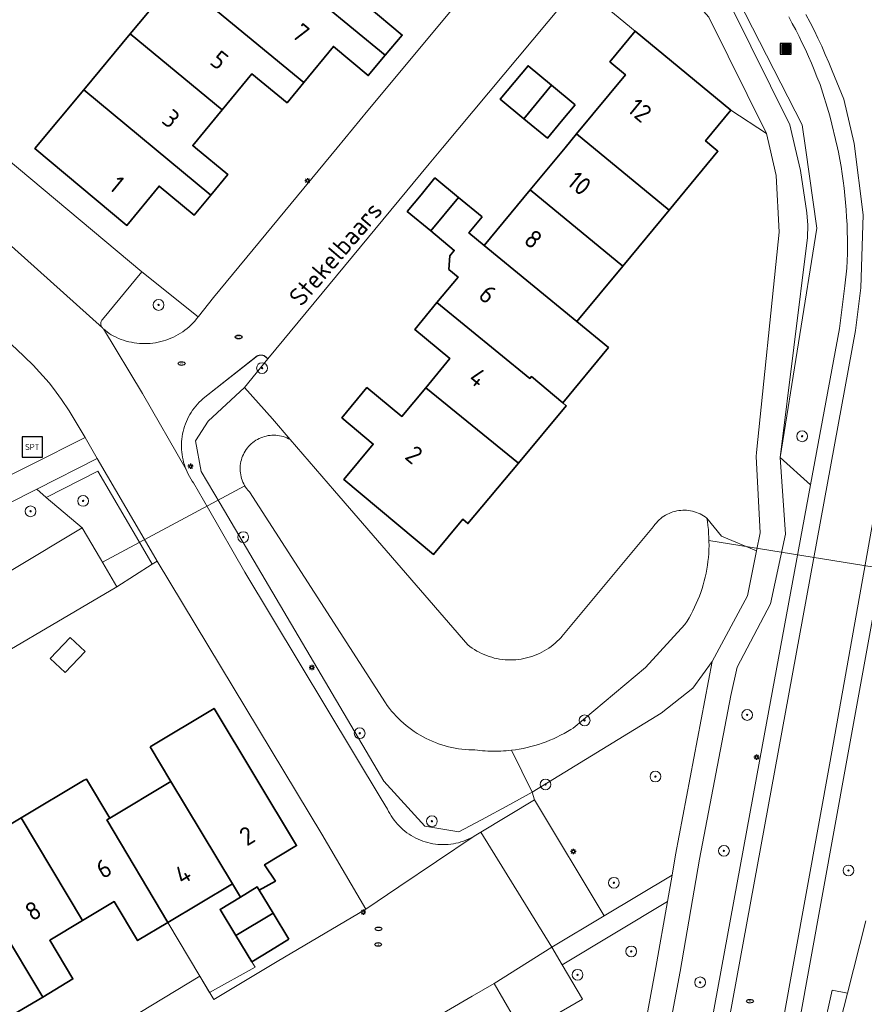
# Model space of a CAD drawing. Header units: metres. Extents: x 152610 to 160096, y 456114 to 462495.
# Tile 622 of 938: x 158870 to 158932, y 460187 to 460259. Entities that reach past the tile are written whole.
import ezdxf
from ezdxf.enums import TextEntityAlignment as Align

# ---------------------------------------------------------------- set-up
doc = ezdxf.new("R2010")
doc.units = ezdxf.units.M
doc.header["$LTSCALE"] = 0.5
doc.layers.get('0').update_dxf_attribs({"linetype": 'CONTINUOUS'})
for name, color, linetype, lineweight in [('B-PV-GK-BESCHOEIING-G', 251, 'GK-BESCHOEIING-SO', 18), ('B-PV-GR-BEPLANTING_CULTUUR_BOSPLANTSOEN-GV', 251, 'CONTINUOUS', 18), ('B-PV-GR-BEPLANTING_CULTUUR_HEESTERS-GV', 251, 'CONTINUOUS', 18), ('B-PV-GR-BOOM-S', 251, 'CONTINUOUS', 25), ('B-PV-GR-HAAG-GV', 251, 'CONTINUOUS', 13), ('B-PV-GW-TALUD_KRUIN-G', 251, 'CONTINUOUS', 18), ('B-PV-IE-MEUBILAIR-S', 251, 'CONTINUOUS', 25), ('B-PV-IE-MEUBILAIR_WEGMEUBILAIR-S', 251, 'CONTINUOUS', 25), ('B-PV-IE-MEUBILAIR_WEGMEUBILAIR_AFVALBAK-S', 251, 'CONTINUOUS', 25), ('B-PV-KW-KUNSTWERK_DUIKER-G', 251, 'CONTINUOUS', 18), ('B-PV-OG-BEBOUWING-GV', 6, 'CONTINUOUS', 35), ('B-PV-OG-BEBOUWING-T18', 1, 'CONTINUOUS', 18), ('B-PV-OG-BEBOUWING_OVERBOUWING-GV', 251, 'CONTINUOUS', 18), ('B-PV-OG-BEBOUWING_SCHUUR-GV', 251, 'CONTINUOUS', 18), ('B-PV-OG-TERREIN_BEGROEID-GV', 251, 'CONTINUOUS', 18), ('B-PV-OG-TOPOGRAFIE-T18', 1, 'CONTINUOUS', 18), ('B-PV-OG-WATER_SLOOT-GV', 251, 'CONTINUOUS', 18), ('B-PV-VH-GESLOTENVERHARDING_ASFALT-GV', 251, 'CONTINUOUS', 18), ('B-PV-VH-ONVERHARD_ZAND-GV', 251, 'CONTINUOUS', 18), ('B-PV-VH-OPENVERHARDING_BETONSTRAATSTEEN-GV', 251, 'CONTINUOUS', 18), ('B-PV-VH-OPENVERHARDING_TEGEL-GV', 251, 'CONTINUOUS', 18)]:
    doc.layers.add(name, color=color, linetype=linetype, lineweight=lineweight)
doc.styles.add('NLCS-ISO', font='NLCS-ISO.ttf')
doc.styles.add('NLCS-ISO-M750-T18', font='NLCS-ISO.ttf', dxfattribs={"height": 1.35})
doc.linetypes.add('GK-BESCHOEIING-SO', pattern='A,18,-3,[1,NLCS.SHX,S=0.6,R=0,X=0,Y=0],-3', length=24)

# ---------------------------------------------------------------- blocks, each defined once
blk = doc.blocks.new('SIE-WEG_AFVALBAK-SO')
h = blk.add_hatch(color=256)
h.dxf.hatch_style = 1
h.paths.add_polyline_path([(-1.5, -1.5), (1.5, -1.5), (1.5, 1.5), (-1.5, 1.5)])
for points in [[(-2, -2), (2, -2), (2, 2), (-2, 2)], [(-1.5, -1.5), (1.5, -1.5), (1.5, 1.5), (-1.5, 1.5)]]:
    blk.add_lwpolyline(points, close=True)
blk = doc.blocks.new('SIE-MEUBILAIR_PAAL_LICHTMAST-SO')
for points in [[(-0.62, 0), (-1, 0)], [(-0.71, 0.71), (-0.44, 0.44)], [(0, 1), (0, 0.62)], [(0.44, 0.44), (0.71, 0.71)], [(1, 0), (0.62, 0)], [(-0.71, -0.71), (-0.44, -0.44)], [(0, -0.62), (0, -1)], [(0.44, -0.44), (0.71, -0.71)]]:
    blk.add_lwpolyline(points)
blk.add_circle((0, 0), 0.5)
blk = doc.blocks.new('SIE-MEUBILAIR_PUT_RIOOLPUT-SO')
blk.add_ellipse((0, 0), major_axis=(1.25, 0), ratio=0.54)
at = {"style": 'NLCS-ISO'}
blk.add_text('ri', height=0.75, dxfattribs=at).set_placement((-0.04, 0.07), align=Align.MIDDLE_CENTER)
blk = doc.blocks.new('SIE-WEG_SPEELTOESTEL-SO')
at = {"flags": 128}
blk.add_lwpolyline([(-3.75, -3.75), (3.75, -3.75), (3.75, 3.75), (-3.75, 3.75)], close=True, dxfattribs=at)
at = {"style": 'NLCS-ISO'}
blk.add_text('SPT', height=2.25, dxfattribs=at).set_placement((0, 0), align=Align.MIDDLE_CENTER)
blk = doc.blocks.new('SGR-BOOM_GBKN-SO')
at = {"linetype": 'ByBlock', "lineweight": 18}
h = blk.add_hatch(color=0, dxfattribs=at)
h.dxf.hatch_style = 1
edge = h.paths.add_edge_path()
edge.add_arc((0, 0), 0.25, 0, 360)
at = {"color": 0, "linetype": 'ByBlock', "lineweight": 18}
for radius in [2, 0.25]:
    blk.add_circle((0, 0), radius, dxfattribs=at)
at = {"color": 0, "linetype": 'ByBlock', "lineweight": 18, "style": 'NLCS-ISO'}
blk.add_attdef('SOORT', (2.5, 0), '', height=1.5, dxfattribs=at)

msp = doc.modelspace()

# ---------------------------------------------------------------- linework, layer by layer
at = {"layer": 'B-PV-GK-BESCHOEIING-G', "flags": 128}
for points in [[(158903.5, 460205.42), (158903.304, 460205.422), (158903.051, 460205.431), (158902.799, 460205.449), (158902.547, 460205.474), (158902.297, 460205.508), (158902.047, 460205.549), (158901.799, 460205.598), (158901.553, 460205.655), (158901.308, 460205.72), (158901.066, 460205.792), (158900.826, 460205.872), (158900.589, 460205.96), (158900.355, 460206.055), (158900.123, 460206.158), (158899.896, 460206.267), (158899.671, 460206.384), (158899.451, 460206.508), (158899.235, 460206.639), (158899.022, 460206.777), (158898.815, 460206.921), (158898.612, 460207.071), (158898.413, 460207.229), (158898.22, 460207.392), (158898.033, 460207.561), (158897.85, 460207.736), (158897.673, 460207.917), (158897.502, 460208.103), (158897.337, 460208.295), (158897.179, 460208.492), (158897.026, 460208.694), (158896.88, 460208.9), (158886.82, 460224.51), (158886.792, 460224.539), (158886.699, 460224.645), (158886.613, 460224.756), (158886.532, 460224.872), (158886.458, 460224.992), (158886.391, 460225.116), (158886.332, 460225.244), (158886.279, 460225.375), (158886.235, 460225.508), (158886.197, 460225.644), (158886.168, 460225.782), (158886.147, 460225.921), (158886.133, 460226.062), (158886.127, 460226.202), (158886.13, 460226.343), (158886.14, 460226.484), (158886.158, 460226.624), (158886.185, 460226.762), (158886.219, 460226.899), (158886.26, 460227.034), (158886.31, 460227.166), (158886.366, 460227.295), (158886.43, 460227.42), (158886.501, 460227.542), (158886.579, 460227.66), (158886.663, 460227.773), (158886.754, 460227.881), (158886.85, 460227.983), (158886.953, 460228.08), (158887.06, 460228.172), (158887.173, 460228.256), (158887.29, 460228.335), (158887.411, 460228.406), (158887.537, 460228.471), (158887.665, 460228.528), (158887.797, 460228.578), (158887.932, 460228.62), (158888.068, 460228.655), (158888.207, 460228.682), (158888.346, 460228.701), (158888.487, 460228.712), (158888.628, 460228.715), (158888.769, 460228.71), (158888.909, 460228.697), (158889.048, 460228.676), (158889.186, 460228.648), (158889.323, 460228.611), (158889.456, 460228.567), (158889.588, 460228.515), (158889.716, 460228.456), (158889.84, 460228.39), (158893.115, 460224.592), (158902.98, 460213.19), (158903.139, 460213.067), (158903.303, 460212.951), (158903.472, 460212.842), (158903.645, 460212.739), (158903.822, 460212.643), (158904.002, 460212.554), (158904.186, 460212.473), (158904.373, 460212.398), (158904.563, 460212.332), (158904.755, 460212.273), (158904.949, 460212.221), (158905.145, 460212.178), (158905.343, 460212.142), (158905.542, 460212.114), (158905.743, 460212.094), (158905.943, 460212.082), (158906.144, 460212.079), (158906.345, 460212.083), (158906.546, 460212.095), (158906.746, 460212.115), (158906.945, 460212.143), (158907.143, 460212.179), (158907.339, 460212.222), (158907.534, 460212.274), (158907.726, 460212.333), (158907.916, 460212.4), (158908.103, 460212.474), (158908.286, 460212.556), (158908.467, 460212.645), (158908.643, 460212.741), (158908.816, 460212.843), (158908.985, 460212.953), (158909.149, 460213.07), (158909.308, 460213.192), (158909.462, 460213.321), (158909.611, 460213.456), (158909.755, 460213.597), (158909.892, 460213.744), (158909.96, 460213.82), (158916.73, 460221.95), (158916.768, 460222.006), (158916.856, 460222.124), (158916.951, 460222.237), (158917.051, 460222.345), (158917.158, 460222.448), (158917.269, 460222.544), (158917.386, 460222.635), (158917.507, 460222.719), (158917.633, 460222.796), (158917.763, 460222.866), (158917.896, 460222.929), (158918.033, 460222.985), (158918.172, 460223.033), (158918.314, 460223.074), (158918.458, 460223.107), (158918.603, 460223.132), (158918.75, 460223.149), (158918.897, 460223.158), (158919.045, 460223.16), (158919.192, 460223.153), (158919.339, 460223.138), (158919.485, 460223.116), (158919.629, 460223.085), (158919.772, 460223.047), (158919.912, 460223.001), (158920.05, 460222.947), (158920.184, 460222.886), (158920.315, 460222.818), (158920.442, 460222.743), (158920.565, 460222.661), (158920.683, 460222.573), (158920.724, 460222.321), (158920.765, 460222.029), (158920.797, 460221.735), (158920.821, 460221.44), (158920.838, 460221.145), (158920.846, 460220.85), (158920.847, 460220.555), (158920.839, 460220.259), (158920.824, 460219.964), (158920.8, 460219.67), (158920.769, 460219.376), (158920.729, 460219.083), (158920.682, 460218.792), (158920.627, 460218.501), (158920.564, 460218.213), (158920.493, 460217.926), (158920.415, 460217.641), (158920.328, 460217.358), (158920.234, 460217.078), (158920.133, 460216.801), (158920.024, 460216.526), (158919.908, 460216.255), (158919.784, 460215.986), (158919.653, 460215.721), (158919.516, 460215.46), (158919.371, 460215.203), (158919.219, 460214.949), (158919.06, 460214.7), (158916.15, 460211.52), (158910.78, 460207.03), (158910.622, 460206.931), (158910.37, 460206.78), (158910.114, 460206.636), (158909.854, 460206.499), (158909.59, 460206.369), (158909.323, 460206.246), (158909.052, 460206.131), (158908.779, 460206.023), (158908.503, 460205.922), (158908.224, 460205.829), (158907.942, 460205.744), (158907.659, 460205.666), (158907.373, 460205.596), (158907.086, 460205.534), (158906.797, 460205.48), (158906.506, 460205.433), (158906.215, 460205.395)], [(158835.582, 460193.122), (158832.57, 460191.45), (158832.527, 460191.425), (158832.333, 460191.318), (158832.135, 460191.219), (158831.934, 460191.126), (158831.73, 460191.041), (158831.523, 460190.963), (158831.313, 460190.893), (158831.101, 460190.831), (158830.886, 460190.776), (158830.67, 460190.729), (158830.452, 460190.69), (158830.233, 460190.658), (158830.013, 460190.635), (158829.793, 460190.62), (158829.571, 460190.612), (158829.35, 460190.613), (158829.129, 460190.622), (158828.908, 460190.638), (158828.688, 460190.663), (158828.47, 460190.695), (158828.252, 460190.736), (158828.036, 460190.784), (158827.822, 460190.84), (158827.61, 460190.904), (158827.401, 460190.975), (158827.194, 460191.054), (158826.99, 460191.14), (158826.619, 460191.203), (158826.247, 460191.259), (158825.873, 460191.306), (158825.499, 460191.346), (158825.124, 460191.377), (158824.748, 460191.401), (158824.372, 460191.416), (158823.996, 460191.424), (158823.619, 460191.424), (158823.243, 460191.415), (158822.867, 460191.399), (158822.492, 460191.374), (158822.117, 460191.342), (158821.742, 460191.302), (158821.369, 460191.253), (158820.997, 460191.197), (158820.626, 460191.133), (158820.35, 460191.08), (158790.581, 460180.483), (158789.214, 460184.346), (158788.99, 460184.98), (158791.599, 460185.928), (158818.32, 460195.64), (158822.38, 460196.6), (158822.507, 460196.636), (158822.737, 460196.696), (158822.969, 460196.747), (158823.202, 460196.791), (158823.437, 460196.827), (158823.673, 460196.855), (158823.91, 460196.875), (158824.147, 460196.887), (158824.385, 460196.891), (158824.622, 460196.887), (158824.859, 460196.875), (158825.096, 460196.855), (158825.332, 460196.827), (158825.567, 460196.792), (158825.8, 460196.748), (158826.032, 460196.696), (158826.262, 460196.637), (158826.49, 460196.57), (158826.663, 460196.46), (158826.841, 460196.358), (158827.022, 460196.262), (158827.207, 460196.173), (158827.395, 460196.092), (158827.587, 460196.018), (158827.781, 460195.951), (158827.977, 460195.893), (158828.176, 460195.842), (158828.376, 460195.798), (158828.578, 460195.763), (158828.781, 460195.735), (158828.986, 460195.716), (158829.19, 460195.704), (158829.395, 460195.7), (158829.6, 460195.705), (158829.805, 460195.717), (158830.009, 460195.737), (158830.212, 460195.765), (158830.414, 460195.802), (158830.614, 460195.846), (158830.813, 460195.897), (158831.009, 460195.957), (158831.203, 460196.024), (158831.394, 460196.099), (158831.582, 460196.18), (158831.767, 460196.27), (158831.948, 460196.366), (158831.99, 460196.39), (158831.94, 460197), (158832.883, 460197.564), (158834.752, 460198.682), (158853.35, 460209.8), (158854.13, 460209.67), (158874.43, 460221.86), (158875.79, 460219.553), (158877, 460217.5), (158838.99, 460195.13), (158837.456, 460194.226)]]:
    msp.add_lwpolyline(points, dxfattribs=at)
at = {"layer": 'B-PV-GR-BEPLANTING_CULTUUR_BOSPLANTSOEN-GV', "flags": 128}
for points in [[(158915.371, 460265.775), (158914.717, 460266.313), (158913.05, 460264.28), (158912.47, 460263.59), (158911.21, 460262.08), (158915.384, 460258.628), (158922.472, 460252.765), (158925.11, 460251.05), (158920.83, 460259.65), (158915.56, 460265.62)], [(158878.619, 460220.865), (158875.602, 460226.052), (158871.768, 460224.115), (158874.43, 460221.86), (158875.79, 460219.553), (158877, 460217.5), (158879.608, 460219.163)], [(158924.373, 460220.161), (158921.769, 460221.245), (158920.683, 460222.573), (158920.724, 460222.321), (158920.765, 460222.029), (158920.797, 460221.735), (158920.821, 460221.44), (158920.838, 460221.146), (158920.846, 460220.85), (158920.847, 460220.555), (158920.839, 460220.259), (158920.824, 460219.964), (158920.8, 460219.67), (158920.769, 460219.376), (158920.729, 460219.083), (158920.682, 460218.792), (158920.627, 460218.501), (158920.564, 460218.213), (158920.493, 460217.926), (158920.415, 460217.641), (158920.328, 460217.359), (158920.234, 460217.078), (158920.133, 460216.801), (158920.024, 460216.526), (158919.908, 460216.255), (158919.784, 460215.986), (158919.653, 460215.721), (158919.516, 460215.46), (158919.371, 460215.203), (158919.219, 460214.949), (158919.06, 460214.7), (158916.15, 460211.52), (158910.78, 460207.03), (158910.622, 460206.931), (158910.37, 460206.78), (158910.114, 460206.636), (158909.854, 460206.499), (158909.59, 460206.369), (158909.323, 460206.246), (158909.052, 460206.131), (158908.779, 460206.023), (158908.503, 460205.922), (158908.224, 460205.829), (158907.942, 460205.744), (158907.659, 460205.666), (158907.373, 460205.596), (158907.086, 460205.534), (158906.797, 460205.48), (158906.506, 460205.433), (158906.215, 460205.395), (158907.754, 460202.281), (158917.304, 460208.13), (158919.643, 460209.989), (158921.09, 460211.95), (158923.7, 460216.82)], [(158918.37, 460197.66), (158921.09, 460211.95), (158919.643, 460209.989), (158917.304, 460208.13), (158907.754, 460202.281), (158907.92, 460201.71), (158913.08, 460193.13), (158918.109, 460196.155)]]:
    msp.add_lwpolyline(points, close=True, dxfattribs=at)
msp.add_lwpolyline([(158854.13, 460209.67), (158874.43, 460221.86), (158871.768, 460224.115), (158871.064, 460224.728), (158856.41, 460217.31)], dxfattribs=at)
at = {"layer": 'B-PV-GR-BEPLANTING_CULTUUR_HEESTERS-GV', "flags": 128}
for points in [[(158883.017, 460237.466), (158878.84, 460240.82), (158875.927, 460237.288), (158875.89, 460237.238), (158875.859, 460237.183), (158875.836, 460237.125), (158875.82, 460237.064), (158875.812, 460237.002), (158875.812, 460236.939), (158875.82, 460236.877), (158875.836, 460236.816), (158875.86, 460236.758), (158875.89, 460236.703), (158875.928, 460236.653), (158875.971, 460236.608), (158876.004, 460236.58), (158876.42, 460236.25), (158876.591, 460236.148), (158876.766, 460236.052), (158876.945, 460235.964), (158877.127, 460235.883), (158877.312, 460235.809), (158877.5, 460235.743), (158877.691, 460235.685), (158877.883, 460235.634), (158878.078, 460235.591), (158878.274, 460235.555), (158878.472, 460235.528), (158878.67, 460235.509), (158878.869, 460235.497), (158879.068, 460235.494), (158879.267, 460235.498), (158879.466, 460235.511), (158879.665, 460235.531), (158879.862, 460235.56), (158880.058, 460235.596), (158880.252, 460235.64), (158880.445, 460235.692), (158880.635, 460235.752), (158880.823, 460235.819), (158881.007, 460235.894), (158881.189, 460235.976), (158881.367, 460236.065), (158881.542, 460236.161), (158881.712, 460236.264), (158881.878, 460236.375), (158882.04, 460236.491), (158882.197, 460236.614), (158882.349, 460236.743), (158882.495, 460236.878), (158882.636, 460237.019), (158882.771, 460237.166), (158882.901, 460237.318)], [(158931.104, 460187.416), (158929.972, 460187.624), (158928.533, 460181.221), (158929.447, 460180.936)]]:
    msp.add_lwpolyline(points, close=True, dxfattribs=at)
at = {"layer": 'B-PV-GR-HAAG-GV', "flags": 128}
for points in [[(158887.698, 460234.642), (158887.688, 460234.643), (158887.668, 460234.642), (158887.658, 460234.642), (158887.648, 460234.642), (158887.627, 460234.641), (158887.616, 460234.64), (158887.606, 460234.639), (158887.595, 460234.638), (158887.576, 460234.636), (158887.565, 460234.634), (158887.555, 460234.633), (158887.535, 460234.628), (158887.448, 460234.601), (158887.438, 460234.597), (158887.419, 460234.589), (158883.38, 460231.42), (158883.237, 460231.291), (158883.1, 460231.157), (158882.968, 460231.017), (158882.843, 460230.871), (158882.723, 460230.721), (158882.61, 460230.565), (158882.504, 460230.405), (158882.404, 460230.241), (158882.311, 460230.073), (158882.225, 460229.901), (158882.147, 460229.725), (158882.076, 460229.547), (158882.012, 460229.365), (158881.956, 460229.181), (158881.908, 460228.995), (158881.867, 460228.808), (158881.834, 460228.618), (158881.809, 460228.427), (158881.793, 460228.236), (158881.784, 460228.044), (158881.783, 460227.852), (158881.79, 460227.66), (158881.805, 460227.468), (158881.828, 460227.277), (158881.859, 460227.088), (158881.898, 460226.899), (158881.944, 460226.713), (158881.999, 460226.529), (158882.061, 460226.347), (158882.13, 460226.167), (158882.207, 460225.991), (158882.291, 460225.819), (158882.382, 460225.649), (158882.481, 460225.484), (158882.586, 460225.323), (158882.68, 460225.19), (158883.786, 460223.261), (158886.47, 460218.58), (158896.57, 460201.79), (158897.04, 460201.04), (158897.124, 460200.869), (158897.216, 460200.701), (158897.315, 460200.537), (158897.42, 460200.378), (158897.532, 460200.223), (158897.65, 460200.073), (158897.774, 460199.928), (158897.905, 460199.789), (158898.041, 460199.655), (158898.182, 460199.527), (158898.329, 460199.404), (158898.481, 460199.288), (158898.637, 460199.179), (158898.799, 460199.076), (158898.964, 460198.98), (158899.133, 460198.891), (158899.305, 460198.81), (158899.481, 460198.735), (158899.66, 460198.668), (158899.841, 460198.609), (158900.025, 460198.557), (158900.211, 460198.512), (158900.399, 460198.476), (158900.587, 460198.448), (158900.777, 460198.427), (158900.968, 460198.415), (158901.159, 460198.41), (158901.35, 460198.414), (158901.541, 460198.425), (158901.731, 460198.444), (158901.92, 460198.472), (158902.107, 460198.507), (158902.293, 460198.55), (158902.477, 460198.601), (158902.659, 460198.66), (158902.839, 460198.726), (158903.015, 460198.799), (158903.188, 460198.88), (158903.357, 460198.968), (158903.45, 460199.02), (158903.961, 460199.328), (158907.92, 460201.71), (158907.754, 460202.281), (158906.098, 460201.374), (158904.011, 460200.23), (158902.324, 460199.344), (158899.813, 460199.764), (158896.772, 460203.112), (158896.281, 460203.945), (158884.648, 460223.662), (158883.25, 460226.032), (158882.833, 460228.303), (158883.76, 460229.76), (158886.46, 460232.25), (158888.17, 460234.36), (158887.917, 460234.587), (158887.898, 460234.595), (158887.879, 460234.603), (158887.859, 460234.611), (158887.849, 460234.614), (158887.829, 460234.62), (158887.819, 460234.622), (158887.709, 460234.641)], [(158879.011, 460221.047), (158875.551, 460226.999), (158871.064, 460224.728), (158871.768, 460224.115), (158875.602, 460226.052), (158878.619, 460220.865), (158879.608, 460219.163), (158879.98, 460219.38)]]:
    msp.add_lwpolyline(points, close=True, dxfattribs=at)
at = {"layer": 'B-PV-GW-TALUD_KRUIN-G', "flags": 128}
for points in [[(158916.198, 460268.132), (158919.42, 460265.17), (158923.01, 460260.98), (158927.74, 460251.68), (158927.98, 460250), (158928.83, 460244.03), (158926.11, 460227.06), (158928.365, 460225.046)], [(158886.46, 460232.25), (158883.76, 460229.76), (158882.833, 460228.303), (158883.25, 460226.032), (158884.648, 460223.662), (158896.281, 460203.945), (158896.772, 460203.112), (158899.813, 460199.764), (158902.324, 460199.344), (158904.011, 460200.23), (158906.098, 460201.374), (158907.754, 460202.281)], [(158871.064, 460224.728), (158856.41, 460217.31), (158854.98, 460216.17), (158854.813, 460216.038), (158854.65, 460215.899), (158854.493, 460215.755), (158854.341, 460215.605), (158854.196, 460215.449), (158854.056, 460215.288), (158853.922, 460215.121), (158853.794, 460214.95), (158853.673, 460214.774), (158853.559, 460214.594), (158853.452, 460214.409), (158853.351, 460214.221), (158853.258, 460214.029), (158853.172, 460213.834), (158853.093, 460213.636), (158853.022, 460213.434), (158852.97, 460213.27), (158852.49, 460211.25), (158853.19, 460210.07)], [(158907.754, 460202.281), (158917.304, 460208.13), (158919.643, 460209.989), (158921.09, 460211.95), (158923.7, 460216.82), (158924.373, 460220.161)]]:
    msp.add_lwpolyline(points, dxfattribs=at)
at = {"layer": 'B-PV-KW-KUNSTWERK_DUIKER-G', "flags": 128}
for points in [[(158886.48, 460224.957), (158875.934, 460219.309)], [(158937.675, 460218.2), (158920.844, 460220.928)]]:
    msp.add_lwpolyline(points, dxfattribs=at)
at = {"layer": 'B-PV-OG-BEBOUWING-GV', "flags": 128}
for points in [[(158897.699, 460263.091), (158890.907, 460268.71), (158887.477, 460264.583), (158896.876, 460256.841), (158898.13, 460258.34), (158895.54, 460260.5)], [(158896.876, 460256.841), (158887.477, 460264.583), (158884.24, 460260.69), (158884.029, 460260.436), (158890.844, 460254.832), (158893.04, 460257.5), (158895.62, 460255.34)], [(158884.24, 460260.69), (158881.66, 460262.84), (158881.436, 460262.572), (158877.987, 460258.42), (158884.807, 460252.811), (158887, 460255.47), (158889.6, 460253.32), (158890.844, 460254.832), (158884.029, 460260.436)], [(158884.807, 460252.811), (158877.987, 460258.42), (158874.551, 460254.283), (158883.953, 460246.494), (158885.21, 460248.02), (158882.814, 460250), (158882.62, 460250.16)], [(158922.472, 460252.765), (158915.384, 460258.628), (158913.504, 460256.355), (158914.66, 460255.4), (158911.033, 460251.015), (158917.902, 460245.38), (158921.51, 460249.74), (158921.196, 460250), (158920.596, 460250.495)], [(158909.188, 460254.627), (158907.45, 460256.07), (158906.42, 460254.83), (158905.39, 460253.59), (158907.135, 460252.145)], [(158883.953, 460246.494), (158874.551, 460254.283), (158870.933, 460249.927), (158877.743, 460244.25), (158880.13, 460247.16), (158882.73, 460245.01)], [(158910.93, 460253.18), (158909.188, 460254.627), (158907.135, 460252.145), (158908.88, 460250.7), (158909.905, 460251.94)], [(158917.902, 460245.38), (158911.033, 460251.015), (158910.193, 460250), (158907.615, 460246.883), (158914.468, 460241.229)], [(158902.298, 460246.312), (158900.55, 460247.76), (158899.525, 460246.52), (158898.5, 460245.28), (158900.24, 460243.835)], [(158914.468, 460241.229), (158907.615, 460246.883), (158904.203, 460242.757), (158911.068, 460237.121)], [(158904.04, 460244.87), (158902.298, 460246.312), (158900.24, 460243.835), (158901.98, 460242.39), (158901.663, 460242.004), (158901.57, 460240.986), (158902.265, 460240.415), (158900.704, 460238.528), (158907.584, 460232.913), (158907.7, 460233.05), (158910.02, 460231.117), (158913.403, 460235.205), (158911.068, 460237.121), (158904.203, 460242.757), (158904.199, 460242.753), (158903.063, 460243.693)], [(158907.584, 460232.913), (158900.704, 460238.528), (158899.06, 460236.54), (158901.66, 460234.39), (158899.873, 460232.231), (158906.736, 460226.65), (158910.28, 460230.9), (158910.02, 460231.117), (158907.7, 460233.05)], [(158899.873, 460232.231), (158898.11, 460230.1), (158895.51, 460232.24), (158893.66, 460230.01), (158895.988, 460228.055), (158893.807, 460225.427), (158900.448, 460219.889), (158902.617, 460222.491), (158903, 460222.17), (158906.736, 460226.65)], [(158879.463, 460205.653), (158881.009, 460203.083), (158885.568, 460195.503), (158886.156, 460194.526), (158887.39, 460195.27), (158887.531, 460195.038), (158888.746, 460195.702), (158887.937, 460196.92), (158890.31, 460198.34), (158884.197, 460208.493)], [(158876.47, 460200.36), (158874.74, 460203.26), (158874.538, 460203.141), (158869.909, 460200.377), (158874.46, 460192.784), (158876.81, 460194.19), (158878.54, 460191.3), (158880.775, 460192.637), (158876.258, 460200.231)], [(158880.775, 460192.637), (158885.568, 460195.503), (158881.009, 460203.083), (158876.47, 460200.36), (158876.258, 460200.231)], [(158874.46, 460192.784), (158869.909, 460200.377), (158865.213, 460197.575), (158871.512, 460187.124), (158873.75, 460188.46), (158872.03, 460191.33)], [(158871.512, 460187.124), (158865.213, 460197.575), (158860.658, 460194.857), (158865.248, 460187.27), (158867.54, 460188.64), (158869.26, 460185.78)], [(158888.565, 460193.335), (158887.531, 460195.038), (158887.39, 460195.27), (158886.156, 460194.526), (158884.64, 460193.61), (158885.819, 460191.668)], [(158889.74, 460191.4), (158888.565, 460193.335), (158885.819, 460191.668), (158886.99, 460189.74), (158888.365, 460190.57)]]:
    msp.add_lwpolyline(points, close=True, dxfattribs=at)
at = {"layer": 'B-PV-OG-BEBOUWING_OVERBOUWING-GV', "flags": 128}
msp.add_lwpolyline([(158886.156, 460194.526), (158885.568, 460195.503), (158880.775, 460192.637), (158883.14, 460188.66), (158883.853, 460187.47), (158887.233, 460189.341), (158886.99, 460189.74), (158885.819, 460191.668), (158884.64, 460193.61)], close=True, dxfattribs=at)
at = {"layer": 'B-PV-OG-BEBOUWING_SCHUUR-GV', "flags": 128}
msp.add_lwpolyline([(158874.655, 460212.694), (158873.542, 460213.733), (158872.071, 460212.193), (158873.184, 460211.154)], close=True, dxfattribs=at)
at = {"layer": 'B-PV-OG-TERREIN_BEGROEID-GV', "flags": 128}
for points in [[(158919.42, 460265.17), (158916.198, 460268.132), (158915.91, 460267.75), (158916.577, 460267.175), (158916.93, 460266.87), (158921.732, 460261.499), (158922.157, 460260.974), (158922.522, 460260.407), (158926.84, 460251.7), (158927.238, 460250), (158927.63, 460248.32), (158928.09, 460245.17), (158928.173, 460244.267), (158928.15, 460243.36), (158926.11, 460227.06), (158928.83, 460244.03), (158927.98, 460250), (158927.74, 460251.68), (158923.01, 460260.98)], [(158874.65, 460228.55), (158873.48, 460230.53), (158872.912, 460231.357), (158872.31, 460232.16), (158871.98, 460232.58), (158870.798, 460233.887), (158869.54, 460235.12), (158862.83, 460241.09), (158862.613, 460241.274), (158862.39, 460241.451), (158862.326, 460241.501), (158860.253, 460237.482), (158861.201, 460236.748), (158862.637, 460235.52), (158866.943, 460231.652), (158865.475, 460229.95), (158865.639, 460229.516), (158866.016, 460227.558), (158867.081, 460227.532), (158868.133, 460226.681), (158868.716, 460225.565), (158870.63, 460226.53)], [(158888.52, 460229.93), (158886.46, 460232.25), (158883.76, 460229.76), (158882.833, 460228.303), (158883.25, 460226.032), (158884.648, 460223.662), (158896.281, 460203.945), (158896.772, 460203.112), (158899.813, 460199.764), (158902.324, 460199.344), (158904.011, 460200.23), (158906.098, 460201.374), (158907.754, 460202.281), (158906.215, 460205.395), (158906.022, 460205.374), (158905.828, 460205.357), (158905.634, 460205.343), (158905.44, 460205.332), (158905.246, 460205.325), (158905.051, 460205.322), (158904.857, 460205.322), (158904.662, 460205.326), (158904.468, 460205.333), (158904.274, 460205.343), (158904.08, 460205.357), (158903.886, 460205.375), (158903.693, 460205.396), (158903.5, 460205.42), (158903.304, 460205.422), (158903.051, 460205.431), (158902.799, 460205.449), (158902.547, 460205.474), (158902.297, 460205.508), (158902.047, 460205.549), (158901.799, 460205.598), (158901.553, 460205.655), (158901.308, 460205.72), (158901.066, 460205.792), (158900.826, 460205.872), (158900.589, 460205.96), (158900.355, 460206.055), (158900.124, 460206.158), (158899.896, 460206.267), (158899.671, 460206.384), (158899.451, 460206.508), (158899.234, 460206.639), (158899.022, 460206.777), (158898.815, 460206.921), (158898.612, 460207.071), (158898.413, 460207.229), (158898.22, 460207.392), (158898.032, 460207.561), (158897.85, 460207.736), (158897.673, 460207.917), (158897.502, 460208.104), (158897.337, 460208.295), (158897.179, 460208.492), (158897.026, 460208.694), (158896.88, 460208.9), (158886.82, 460224.51), (158886.793, 460224.539), (158886.699, 460224.645), (158886.613, 460224.756), (158886.532, 460224.872), (158886.458, 460224.992), (158886.391, 460225.116), (158886.332, 460225.244), (158886.28, 460225.374), (158886.235, 460225.508), (158886.198, 460225.644), (158886.168, 460225.782), (158886.146, 460225.921), (158886.133, 460226.062), (158886.127, 460226.202), (158886.13, 460226.343), (158886.14, 460226.484), (158886.158, 460226.624), (158886.185, 460226.762), (158886.219, 460226.899), (158886.26, 460227.034), (158886.31, 460227.166), (158886.366, 460227.295), (158886.43, 460227.42), (158886.501, 460227.542), (158886.579, 460227.66), (158886.663, 460227.773), (158886.754, 460227.881), (158886.85, 460227.983), (158886.953, 460228.08), (158887.06, 460228.172), (158887.173, 460228.256), (158887.29, 460228.335), (158887.411, 460228.406), (158887.537, 460228.471), (158887.666, 460228.528), (158887.797, 460228.578), (158887.932, 460228.62), (158888.068, 460228.655), (158888.207, 460228.682), (158888.346, 460228.701), (158888.487, 460228.712), (158888.628, 460228.715), (158888.769, 460228.71), (158888.909, 460228.697), (158889.049, 460228.676), (158889.187, 460228.648), (158889.323, 460228.611), (158889.456, 460228.567), (158889.588, 460228.515), (158889.716, 460228.456), (158889.84, 460228.39)], [(158928.365, 460225.046), (158926.11, 460227.06), (158926.51, 460221.4), (158925.41, 460216.24), (158922.92, 460211.55), (158922.47, 460209.45), (158920.14, 460197.32), (158918.7, 460189.01), (158916.55, 460177.5), (158915.39, 460169.15), (158915.16, 460165.11), (158915.26, 460159.53), (158917.82, 460160.01), (158917.73, 460160.98), (158918.23, 460161.03), (158918.13, 460164.07), (158918.18, 460167.31), (158918.56, 460170.92), (158919.1, 460174.51), (158921.29, 460186.58), (158924.81, 460205.79)]]:
    msp.add_lwpolyline(points, close=True, dxfattribs=at)
for points in [[(158923.01, 460260.98), (158927.74, 460251.68), (158927.98, 460250), (158928.83, 460244.03), (158926.11, 460227.06), (158928.365, 460225.046), (158930.5, 460236.61), (158930.91, 460239.77), (158931.06, 460241.09), (158931.081, 460241.628), (158931.094, 460242.166), (158931.099, 460242.704), (158931.095, 460243.242), (158931.084, 460243.78), (158931.065, 460244.318), (158931.038, 460244.856), (158931.003, 460245.393), (158930.96, 460245.929), (158930.909, 460246.465), (158930.85, 460247), (158930.783, 460247.534), (158930.708, 460248.067), (158930.625, 460248.598), (158930.535, 460249.129), (158930.436, 460249.658), (158930.368, 460250), (158929.797, 460252.361), (158929.068, 460254.679), (158928.838, 460255.255), (158928.636, 460255.76), (158928.426, 460256.262), (158928.209, 460256.76), (158927.984, 460257.256), (158927.753, 460257.748), (158927.514, 460258.236), (158927.268, 460258.722), (158927.015, 460259.203), (158926.755, 460259.68)], [(158936.784, 460236.14), (158931.01, 460204.38), (158927.49, 460185.06)], [(158928.533, 460181.221), (158929.972, 460187.624), (158931.104, 460187.416), (158932.47, 460192.76)]]:
    msp.add_lwpolyline(points, dxfattribs=at)
at = {"layer": 'B-PV-OG-WATER_SLOOT-GV', "flags": 128}
msp.add_lwpolyline([(158888.769, 460228.71), (158888.628, 460228.715), (158888.487, 460228.712), (158888.346, 460228.701), (158888.207, 460228.682), (158888.068, 460228.655), (158887.932, 460228.62), (158887.797, 460228.578), (158887.666, 460228.528), (158887.537, 460228.471), (158887.411, 460228.406), (158887.29, 460228.335), (158887.173, 460228.256), (158887.06, 460228.172), (158886.953, 460228.08), (158886.85, 460227.983), (158886.754, 460227.881), (158886.663, 460227.773), (158886.579, 460227.66), (158886.501, 460227.542), (158886.43, 460227.42), (158886.366, 460227.295), (158886.31, 460227.166), (158886.26, 460227.034), (158886.219, 460226.899), (158886.185, 460226.762), (158886.158, 460226.624), (158886.14, 460226.484), (158886.13, 460226.343), (158886.127, 460226.202), (158886.133, 460226.062), (158886.146, 460225.921), (158886.168, 460225.782), (158886.198, 460225.644), (158886.235, 460225.508), (158886.28, 460225.374), (158886.332, 460225.244), (158886.391, 460225.116), (158886.458, 460224.992), (158886.532, 460224.872), (158886.613, 460224.756), (158886.699, 460224.645), (158886.793, 460224.539), (158886.82, 460224.51), (158896.88, 460208.9), (158897.026, 460208.694), (158897.179, 460208.492), (158897.337, 460208.295), (158897.502, 460208.104), (158897.673, 460207.917), (158897.85, 460207.736), (158898.032, 460207.561), (158898.22, 460207.392), (158898.413, 460207.229), (158898.612, 460207.071), (158898.815, 460206.921), (158899.022, 460206.777), (158899.234, 460206.639), (158899.451, 460206.508), (158899.671, 460206.384), (158899.896, 460206.267), (158900.124, 460206.158), (158900.355, 460206.055), (158900.589, 460205.96), (158900.826, 460205.872), (158901.066, 460205.792), (158901.308, 460205.72), (158901.553, 460205.655), (158901.799, 460205.598), (158902.047, 460205.549), (158902.297, 460205.508), (158902.547, 460205.474), (158902.799, 460205.449), (158903.051, 460205.431), (158903.304, 460205.422), (158903.5, 460205.42), (158903.693, 460205.396), (158903.886, 460205.375), (158904.08, 460205.357), (158904.274, 460205.343), (158904.468, 460205.333), (158904.662, 460205.326), (158904.857, 460205.322), (158905.051, 460205.322), (158905.246, 460205.325), (158905.44, 460205.332), (158905.634, 460205.343), (158905.828, 460205.357), (158906.022, 460205.374), (158906.215, 460205.395), (158906.506, 460205.433), (158906.797, 460205.48), (158907.086, 460205.534), (158907.373, 460205.596), (158907.659, 460205.666), (158907.942, 460205.744), (158908.224, 460205.829), (158908.503, 460205.922), (158908.779, 460206.023), (158909.052, 460206.131), (158909.323, 460206.246), (158909.59, 460206.369), (158909.854, 460206.499), (158910.114, 460206.636), (158910.37, 460206.78), (158910.622, 460206.931), (158910.78, 460207.03), (158916.15, 460211.52), (158919.06, 460214.7), (158919.219, 460214.949), (158919.371, 460215.203), (158919.516, 460215.46), (158919.653, 460215.721), (158919.784, 460215.986), (158919.908, 460216.255), (158920.024, 460216.526), (158920.133, 460216.801), (158920.234, 460217.078), (158920.328, 460217.359), (158920.415, 460217.641), (158920.493, 460217.926), (158920.564, 460218.213), (158920.627, 460218.501), (158920.682, 460218.792), (158920.729, 460219.083), (158920.769, 460219.376), (158920.8, 460219.67), (158920.824, 460219.964), (158920.839, 460220.259), (158920.847, 460220.555), (158920.846, 460220.85), (158920.838, 460221.146), (158920.821, 460221.44), (158920.797, 460221.735), (158920.765, 460222.029), (158920.724, 460222.321), (158920.683, 460222.573), (158920.565, 460222.661), (158920.442, 460222.743), (158920.315, 460222.818), (158920.184, 460222.886), (158920.05, 460222.947), (158919.912, 460223.001), (158919.772, 460223.047), (158919.629, 460223.085), (158919.485, 460223.116), (158919.339, 460223.138), (158919.192, 460223.153), (158919.045, 460223.16), (158918.897, 460223.159), (158918.75, 460223.149), (158918.604, 460223.132), (158918.458, 460223.107), (158918.314, 460223.074), (158918.172, 460223.033), (158918.033, 460222.985), (158917.896, 460222.929), (158917.763, 460222.866), (158917.633, 460222.796), (158917.507, 460222.718), (158917.386, 460222.635), (158917.269, 460222.544), (158917.158, 460222.448), (158917.051, 460222.345), (158916.951, 460222.237), (158916.856, 460222.124), (158916.768, 460222.006), (158916.73, 460221.95), (158909.96, 460213.82), (158909.892, 460213.744), (158909.755, 460213.597), (158909.611, 460213.456), (158909.462, 460213.321), (158909.308, 460213.192), (158909.149, 460213.07), (158908.985, 460212.953), (158908.816, 460212.843), (158908.643, 460212.74), (158908.467, 460212.644), (158908.286, 460212.556), (158908.103, 460212.474), (158907.916, 460212.4), (158907.726, 460212.333), (158907.534, 460212.274), (158907.339, 460212.222), (158907.143, 460212.179), (158906.945, 460212.143), (158906.746, 460212.115), (158906.546, 460212.095), (158906.345, 460212.083), (158906.144, 460212.078), (158905.943, 460212.082), (158905.743, 460212.094), (158905.543, 460212.114), (158905.343, 460212.142), (158905.146, 460212.178), (158904.949, 460212.221), (158904.755, 460212.273), (158904.563, 460212.332), (158904.373, 460212.398), (158904.186, 460212.473), (158904.002, 460212.554), (158903.822, 460212.643), (158903.645, 460212.739), (158903.472, 460212.841), (158903.303, 460212.951), (158903.139, 460213.067), (158902.98, 460213.19), (158893.115, 460224.592), (158889.84, 460228.39), (158889.716, 460228.456), (158889.588, 460228.515), (158889.456, 460228.567), (158889.323, 460228.611), (158889.187, 460228.648), (158889.049, 460228.676), (158888.909, 460228.697)], close=True, dxfattribs=at)
msp.add_lwpolyline([(158838.99, 460195.13), (158877, 460217.5), (158875.79, 460219.553), (158874.43, 460221.86), (158854.13, 460209.67)], dxfattribs=at)
at = {"layer": 'B-PV-VH-GESLOTENVERHARDING_ASFALT-GV', "flags": 128}
for points in [[(158928.027, 460259.856), (158928.333, 460259.276), (158928.628, 460258.69), (158928.914, 460258.1), (158929.19, 460257.505), (158929.455, 460256.906), (158929.71, 460256.302), (158929.955, 460255.693), (158930.824, 460253.584), (158931.601, 460250.309), (158932.267, 460245.034), (158932.1, 460239.616), (158931.69, 460236.456), (158920.282, 460174.305)], [(158920.282, 460174.305), (158931.69, 460236.456), (158932.1, 460239.616), (158932.267, 460245.034), (158931.601, 460250.309), (158930.824, 460253.584), (158929.955, 460255.693), (158929.71, 460256.302), (158929.455, 460256.906), (158929.19, 460257.505), (158928.914, 460258.1), (158928.628, 460258.69), (158928.333, 460259.276), (158928.027, 460259.856)], [(158926.755, 460259.68), (158927.015, 460259.203), (158927.268, 460258.722), (158927.514, 460258.236), (158927.753, 460257.748), (158927.984, 460257.256), (158928.209, 460256.76), (158928.426, 460256.262), (158928.636, 460255.76), (158928.838, 460255.255), (158929.068, 460254.679), (158929.797, 460252.361), (158930.368, 460250), (158930.436, 460249.658), (158930.535, 460249.129), (158930.625, 460248.598), (158930.708, 460248.067), (158930.783, 460247.534), (158930.85, 460247), (158930.909, 460246.465), (158930.96, 460245.929), (158931.003, 460245.393), (158931.038, 460244.856), (158931.065, 460244.318), (158931.084, 460243.78), (158931.095, 460243.242), (158931.099, 460242.704), (158931.094, 460242.166), (158931.081, 460241.628), (158931.06, 460241.09), (158930.91, 460239.77), (158930.5, 460236.61), (158928.365, 460225.046), (158924.81, 460205.79), (158921.29, 460186.58)], [(158926.309, 460185.275), (158929.829, 460204.595), (158936.063, 460239.59)], [(158936.063, 460239.59), (158929.829, 460204.595), (158926.309, 460185.275)], [(158927.49, 460185.06), (158931.01, 460204.38), (158936.784, 460236.14)]]:
    msp.add_lwpolyline(points, dxfattribs=at)
at = {"layer": 'B-PV-VH-ONVERHARD_ZAND-GV', "flags": 128}
for points in [[(158887.698, 460234.642), (158887.688, 460234.643), (158887.679, 460234.642), (158887.668, 460234.642), (158887.658, 460234.642), (158887.648, 460234.642), (158887.627, 460234.641), (158887.616, 460234.64), (158887.606, 460234.639), (158887.595, 460234.638), (158887.586, 460234.638), (158887.576, 460234.636), (158887.565, 460234.634), (158887.555, 460234.633), (158887.545, 460234.631), (158887.535, 460234.628), (158887.531, 460234.626), (158887.525, 460234.625), (158887.521, 460234.624), (158887.515, 460234.623), (158887.51, 460234.621), (158887.505, 460234.62), (158887.5, 460234.619), (158887.495, 460234.617), (158887.49, 460234.615), (158887.486, 460234.614), (158887.479, 460234.612), (158887.476, 460234.611), (158887.469, 460234.609), (158887.466, 460234.608), (158887.458, 460234.605), (158887.448, 460234.601), (158887.438, 460234.597), (158887.429, 460234.593), (158887.419, 460234.589), (158887.409, 460234.585), (158887.4, 460234.58), (158883.38, 460231.42), (158883.237, 460231.291), (158883.1, 460231.157), (158882.968, 460231.017), (158882.843, 460230.871), (158882.723, 460230.721), (158882.61, 460230.565), (158882.504, 460230.405), (158882.404, 460230.241), (158882.311, 460230.073), (158882.225, 460229.901), (158882.147, 460229.725), (158882.076, 460229.547), (158882.012, 460229.365), (158881.956, 460229.181), (158881.908, 460228.995), (158881.867, 460228.808), (158881.834, 460228.618), (158881.809, 460228.427), (158881.793, 460228.236), (158881.784, 460228.044), (158881.783, 460227.852), (158881.79, 460227.66), (158881.805, 460227.468), (158881.828, 460227.277), (158881.859, 460227.088), (158881.898, 460226.899), (158881.944, 460226.713), (158881.999, 460226.529), (158882.061, 460226.347), (158882.13, 460226.167), (158882.207, 460225.991), (158882.291, 460225.819), (158882.382, 460225.649), (158882.481, 460225.484), (158882.586, 460225.323), (158882.68, 460225.19), (158883.786, 460223.261), (158886.47, 460218.58), (158896.57, 460201.79), (158897.04, 460201.04), (158897.124, 460200.869), (158897.216, 460200.701), (158897.315, 460200.537), (158897.42, 460200.378), (158897.532, 460200.223), (158897.65, 460200.073), (158897.774, 460199.928), (158897.905, 460199.789), (158898.041, 460199.655), (158898.182, 460199.527), (158898.329, 460199.404), (158898.481, 460199.288), (158898.637, 460199.179), (158898.799, 460199.076), (158898.964, 460198.98), (158899.133, 460198.891), (158899.305, 460198.81), (158899.481, 460198.735), (158899.66, 460198.668), (158899.841, 460198.609), (158900.025, 460198.557), (158900.211, 460198.512), (158900.399, 460198.476), (158900.587, 460198.448), (158900.777, 460198.427), (158900.968, 460198.415), (158901.159, 460198.41), (158901.35, 460198.414), (158901.541, 460198.425), (158901.731, 460198.444), (158901.92, 460198.472), (158902.107, 460198.507), (158902.293, 460198.55), (158902.477, 460198.601), (158902.659, 460198.66), (158902.839, 460198.726), (158903.015, 460198.799), (158903.188, 460198.88), (158903.357, 460198.968), (158903.45, 460199.02), (158903.961, 460199.328), (158907.92, 460201.71), (158907.754, 460202.281), (158906.098, 460201.374), (158904.011, 460200.23), (158902.324, 460199.344), (158899.813, 460199.764), (158896.772, 460203.112), (158896.281, 460203.945), (158884.648, 460223.662), (158883.25, 460226.032), (158882.833, 460228.303), (158883.76, 460229.76), (158886.46, 460232.25), (158888.17, 460234.36), (158888.165, 460234.369), (158888.159, 460234.378), (158888.153, 460234.386), (158888.147, 460234.395), (158888.141, 460234.403), (158888.135, 460234.412), (158888.128, 460234.42), (158888.122, 460234.428), (158888.115, 460234.436), (158888.108, 460234.444), (158888.101, 460234.451), (158888.094, 460234.459), (158888.087, 460234.467), (158888.079, 460234.474), (158888.072, 460234.481), (158888.064, 460234.488), (158888.056, 460234.495), (158888.048, 460234.502), (158888.04, 460234.509), (158888.032, 460234.515), (158888.024, 460234.522), (158888.016, 460234.528), (158888.007, 460234.534), (158887.999, 460234.54), (158887.99, 460234.546), (158887.981, 460234.552), (158887.972, 460234.557), (158887.963, 460234.563), (158887.954, 460234.568), (158887.945, 460234.573), (158887.936, 460234.578), (158887.927, 460234.582), (158887.917, 460234.587), (158887.908, 460234.591), (158887.898, 460234.595), (158887.889, 460234.599), (158887.879, 460234.603), (158887.869, 460234.607), (158887.859, 460234.611), (158887.849, 460234.614), (158887.839, 460234.617), (158887.829, 460234.62), (158887.819, 460234.622), (158887.809, 460234.625), (158887.8, 460234.627), (158887.797, 460234.628), (158887.79, 460234.629), (158887.786, 460234.63), (158887.78, 460234.631), (158887.776, 460234.632), (158887.77, 460234.633), (158887.765, 460234.634), (158887.76, 460234.635), (158887.755, 460234.635), (158887.749, 460234.636), (158887.744, 460234.637), (158887.739, 460234.638), (158887.734, 460234.638), (158887.729, 460234.639), (158887.723, 460234.639), (158887.719, 460234.64), (158887.709, 460234.641)], [(158879.011, 460221.047), (158875.551, 460226.999), (158871.064, 460224.728), (158871.768, 460224.115), (158875.602, 460226.052), (158878.619, 460220.865), (158879.608, 460219.163), (158879.98, 460219.38)]]:
    msp.add_lwpolyline(points, close=True, dxfattribs=at)
at = {"layer": 'B-PV-VH-OPENVERHARDING_BETONSTRAATSTEEN-GV', "flags": 128}
for points in [[(158908.31, 460268.06), (158895.58, 460252.76), (158893.302, 460250), (158884.15, 460238.91), (158883.05, 460237.51), (158883.024, 460237.475), (158883.017, 460237.466), (158882.901, 460237.318), (158882.771, 460237.166), (158882.636, 460237.019), (158882.495, 460236.878), (158882.349, 460236.743), (158882.197, 460236.614), (158882.04, 460236.491), (158881.878, 460236.375), (158881.712, 460236.264), (158881.542, 460236.161), (158881.367, 460236.065), (158881.189, 460235.976), (158881.007, 460235.894), (158880.823, 460235.819), (158880.635, 460235.752), (158880.445, 460235.692), (158880.252, 460235.64), (158880.058, 460235.596), (158879.862, 460235.56), (158879.665, 460235.531), (158879.466, 460235.511), (158879.267, 460235.498), (158879.068, 460235.494), (158878.869, 460235.497), (158878.67, 460235.509), (158878.472, 460235.528), (158878.274, 460235.555), (158878.078, 460235.591), (158877.883, 460235.634), (158877.691, 460235.685), (158877.5, 460235.743), (158877.312, 460235.809), (158877.127, 460235.883), (158876.945, 460235.964), (158876.766, 460236.052), (158876.591, 460236.148), (158876.42, 460236.25), (158876.004, 460236.58), (158878.891, 460231.808), (158882.13, 460226.167), (158882.061, 460226.347), (158881.999, 460226.529), (158881.944, 460226.713), (158881.898, 460226.899), (158881.859, 460227.088), (158881.828, 460227.277), (158881.805, 460227.468), (158881.79, 460227.66), (158881.783, 460227.852), (158881.784, 460228.044), (158881.793, 460228.236), (158881.809, 460228.427), (158881.834, 460228.618), (158881.867, 460228.808), (158881.908, 460228.995), (158881.956, 460229.181), (158882.012, 460229.365), (158882.076, 460229.547), (158882.147, 460229.725), (158882.225, 460229.901), (158882.311, 460230.073), (158882.404, 460230.241), (158882.504, 460230.405), (158882.61, 460230.565), (158882.723, 460230.721), (158882.843, 460230.871), (158882.968, 460231.017), (158883.1, 460231.157), (158883.237, 460231.291), (158883.38, 460231.42), (158887.4, 460234.58), (158887.409, 460234.585), (158887.419, 460234.589), (158887.429, 460234.593), (158887.438, 460234.597), (158887.448, 460234.601), (158887.458, 460234.605), (158887.466, 460234.608), (158887.469, 460234.609), (158887.476, 460234.611), (158887.479, 460234.612), (158887.486, 460234.614), (158887.49, 460234.615), (158887.495, 460234.617), (158887.5, 460234.619), (158887.505, 460234.62), (158887.51, 460234.621), (158887.515, 460234.623), (158887.521, 460234.624), (158887.525, 460234.625), (158887.531, 460234.626), (158887.535, 460234.628), (158887.545, 460234.631), (158887.555, 460234.633), (158887.565, 460234.634), (158887.576, 460234.636), (158887.586, 460234.638), (158887.595, 460234.638), (158887.606, 460234.639), (158887.616, 460234.64), (158887.627, 460234.641), (158887.648, 460234.642), (158887.658, 460234.642), (158887.668, 460234.642), (158887.679, 460234.642), (158887.688, 460234.643), (158887.698, 460234.642), (158887.709, 460234.641), (158887.719, 460234.64), (158887.723, 460234.639), (158887.729, 460234.639), (158887.734, 460234.638), (158887.739, 460234.638), (158887.744, 460234.637), (158887.749, 460234.636), (158887.755, 460234.635), (158887.76, 460234.635), (158887.765, 460234.634), (158887.77, 460234.633), (158887.776, 460234.632), (158887.78, 460234.631), (158887.786, 460234.63), (158887.79, 460234.629), (158887.797, 460234.628), (158887.8, 460234.627), (158887.809, 460234.625), (158887.819, 460234.622), (158887.829, 460234.62), (158887.839, 460234.617), (158887.849, 460234.614), (158887.859, 460234.611), (158887.869, 460234.607), (158887.879, 460234.603), (158887.889, 460234.599), (158887.898, 460234.595), (158887.908, 460234.591), (158887.917, 460234.587), (158887.927, 460234.582), (158887.936, 460234.578), (158887.945, 460234.573), (158887.954, 460234.568), (158887.963, 460234.563), (158887.972, 460234.557), (158887.981, 460234.552), (158887.99, 460234.546), (158887.999, 460234.54), (158888.007, 460234.534), (158888.016, 460234.528), (158888.024, 460234.522), (158888.032, 460234.515), (158888.04, 460234.509), (158888.048, 460234.502), (158888.056, 460234.495), (158888.064, 460234.488), (158888.072, 460234.481), (158888.079, 460234.474), (158888.087, 460234.467), (158888.094, 460234.459), (158888.101, 460234.451), (158888.108, 460234.444), (158888.115, 460234.436), (158888.122, 460234.428), (158888.128, 460234.42), (158888.135, 460234.412), (158888.141, 460234.403), (158888.147, 460234.395), (158888.153, 460234.386), (158888.159, 460234.378), (158888.165, 460234.369), (158888.17, 460234.36), (158900.12, 460248.8), (158901.122, 460250), (158911.21, 460262.08)], [(158869.54, 460235.12), (158870.798, 460233.887), (158871.98, 460232.58), (158872.31, 460232.16), (158872.912, 460231.357), (158873.48, 460230.53), (158874.65, 460228.55), (158875.551, 460226.999), (158879.011, 460221.047), (158879.98, 460219.38), (158892.19, 460199.17), (158895.44, 460193.64), (158897.868, 460195.271), (158903.45, 460199.02), (158903.357, 460198.968), (158903.188, 460198.88), (158903.015, 460198.799), (158902.839, 460198.726), (158902.659, 460198.66), (158902.477, 460198.601), (158902.293, 460198.55), (158902.107, 460198.507), (158901.92, 460198.472), (158901.731, 460198.444), (158901.541, 460198.425), (158901.35, 460198.414), (158901.159, 460198.41), (158900.968, 460198.415), (158900.777, 460198.427), (158900.587, 460198.448), (158900.399, 460198.476), (158900.211, 460198.512), (158900.025, 460198.557), (158899.841, 460198.609), (158899.66, 460198.668), (158899.481, 460198.735), (158899.305, 460198.81), (158899.133, 460198.891), (158898.964, 460198.98), (158898.799, 460199.076), (158898.637, 460199.179), (158898.481, 460199.288), (158898.329, 460199.404), (158898.182, 460199.527), (158898.041, 460199.655), (158897.905, 460199.789), (158897.774, 460199.928), (158897.65, 460200.073), (158897.532, 460200.223), (158897.42, 460200.378), (158897.315, 460200.537), (158897.216, 460200.701), (158897.124, 460200.869), (158897.04, 460201.04), (158896.57, 460201.79), (158886.47, 460218.58), (158883.786, 460223.261), (158882.68, 460225.19), (158882.586, 460225.323), (158882.481, 460225.484), (158882.382, 460225.649), (158882.291, 460225.819), (158882.207, 460225.991), (158882.13, 460226.167), (158878.891, 460231.808), (158876.004, 460236.58), (158875.971, 460236.608), (158875.928, 460236.653), (158864.61, 460246.81)], [(158898.2, 460184.2), (158903.308, 460187.176), (158904.95, 460188.132), (158909.2, 460190.81), (158903.961, 460199.328), (158903.45, 460199.02), (158897.868, 460195.271), (158895.44, 460193.64), (158888.864, 460189.744), (158884.17, 460186.94), (158883.14, 460188.66), (158878.69, 460185.97)]]:
    msp.add_lwpolyline(points, dxfattribs=at)
for points in [[(158867.861, 460250), (158867.49, 460250.31), (158867.235, 460250), (158864.61, 460246.81), (158875.928, 460236.653), (158875.89, 460236.703), (158875.86, 460236.758), (158875.836, 460236.816), (158875.82, 460236.877), (158875.812, 460236.939), (158875.812, 460237.002), (158875.82, 460237.064), (158875.836, 460237.125), (158875.859, 460237.183), (158875.89, 460237.238), (158875.927, 460237.288), (158878.84, 460240.82)], [(158913.08, 460193.13), (158907.92, 460201.71), (158903.961, 460199.328), (158909.2, 460190.81)], [(158909.972, 460189.511), (158909.2, 460190.81), (158904.95, 460188.132), (158907.08, 460184.43), (158908.961, 460185.516), (158911.48, 460186.97)]]:
    msp.add_lwpolyline(points, close=True, dxfattribs=at)
at = {"layer": 'B-PV-VH-OPENVERHARDING_TEGEL-GV', "flags": 128}
for points in [[(158916.55, 460177.5), (158918.7, 460189.01), (158920.14, 460197.32), (158922.47, 460209.45), (158922.92, 460211.55), (158925.41, 460216.24), (158926.51, 460221.4), (158926.11, 460227.06), (158928.15, 460243.36), (158928.173, 460244.267), (158928.09, 460245.17), (158927.63, 460248.32), (158927.238, 460250), (158926.84, 460251.7), (158922.522, 460260.407)], [(158920.83, 460259.65), (158925.11, 460251.05), (158925.353, 460250), (158925.83, 460247.93), (158926.03, 460243.74), (158925.957, 460243.026), (158924.371, 460227.431), (158924.34, 460227.13), (158924.64, 460221.49), (158924.373, 460220.161), (158923.7, 460216.82), (158921.09, 460211.95), (158918.37, 460197.66), (158918.109, 460196.155), (158917.769, 460194.2), (158916.92, 460189.31), (158914.78, 460177.83)], [(158856.41, 460217.31), (158871.064, 460224.728), (158875.551, 460226.999), (158874.65, 460228.55), (158870.63, 460226.53), (158868.716, 460225.565)], [(158932.47, 460192.76), (158931.104, 460187.416), (158929.447, 460180.936)]]:
    msp.add_lwpolyline(points, dxfattribs=at)
msp.add_lwpolyline([(158917.769, 460194.2), (158918.109, 460196.155), (158913.08, 460193.13), (158909.2, 460190.81), (158909.972, 460189.511)], close=True, dxfattribs=at)

# ---------------------------------------------------------------- block references
at = {"layer": 'B-PV-GR-BOOM-S', "xscale": 0.2, "yscale": 0.2, "zscale": 0.2}
for p in [(158880.09, 460238.356), (158887.75, 460233.68), (158927.741, 460228.633), (158874.503, 460223.851), (158870.609, 460223.08), (158886.36, 460221.17), (158923.672, 460208.005), (158911.636, 460207.603), (158894.98, 460206.65), (158916.878, 460203.445), (158908.74, 460202.86), (158900.33, 460200.14), (158921.953, 460197.947), (158931.172, 460196.492), (158913.805, 460195.582), (158915.088, 460190.5), (158911.116, 460188.768), (158920.19, 460188.211)]:
    msp.add_blockref('SGR-BOOM_GBKN-SO', p, dxfattribs=at)
at = {"layer": 'B-PV-IE-MEUBILAIR-S', "xscale": 0.2, "yscale": 0.2, "zscale": 0.2}
for name, p in [('SIE-MEUBILAIR_PAAL_LICHTMAST-SO', (158891.111, 460247.552)), ('SIE-MEUBILAIR_PUT_RIOOLPUT-SO', (158886.016, 460235.985)), ('SIE-MEUBILAIR_PUT_RIOOLPUT-SO', (158881.797, 460234.014)), ('SIE-MEUBILAIR_PAAL_LICHTMAST-SO', (158882.451, 460226.413)), ('SIE-MEUBILAIR_PAAL_LICHTMAST-SO', (158891.437, 460211.52)), ('SIE-MEUBILAIR_PAAL_LICHTMAST-SO', (158924.373, 460204.885)), ('SIE-MEUBILAIR_PAAL_LICHTMAST-SO', (158910.8, 460197.9)), ('SIE-MEUBILAIR_PAAL_LICHTMAST-SO', (158895.247, 460193.407)), ('SIE-MEUBILAIR_PUT_RIOOLPUT-SO', (158896.37, 460192.17)), ('SIE-MEUBILAIR_PUT_RIOOLPUT-SO', (158896.35, 460191.02)), ('SIE-MEUBILAIR_PUT_RIOOLPUT-SO', (158923.88, 460186.81))]:
    msp.add_blockref(name, p, dxfattribs=at)
at = {"layer": 'B-PV-IE-MEUBILAIR_WEGMEUBILAIR-S', "xscale": 0.2, "yscale": 0.2, "zscale": 0.2}
msp.add_blockref('SIE-WEG_SPEELTOESTEL-SO', (158870.734, 460227.845), dxfattribs=at)
at = {"layer": 'B-PV-IE-MEUBILAIR_WEGMEUBILAIR_AFVALBAK-S', "xscale": 0.2, "yscale": 0.2, "zscale": 0.2}
msp.add_blockref('SIE-WEG_AFVALBAK-SO', (158926.527, 460257.321), dxfattribs=at)

# ---------------------------------------------------------------- texts
at = {"layer": 'B-PV-OG-BEBOUWING-T18', "style": 'NLCS-ISO-M750-T18'}
for s, rotation, p in [('7', 320.5, (158890.624, 460258.499)), ('5', 320.5, (158884.591, 460256.478)), ('12', 320.4, (158915.723, 460252.762)), ('3', 320.5, (158881.015, 460252.143)), ('10', 320.4, (158911.25, 460247.356)), ('1', 320.6, (158877.004, 460247.291)), ('8', 320.4, (158907.836, 460243.227)), ('6', 320.3, (158904.469, 460239.151)), ('4', 320.4, (158903.738, 460232.98)), ('2', 320.3, (158899.009, 460227.268)), ('2', 30.9, (158886.642, 460199.059)), ('6', 30.9, (158876.028, 460196.635)), ('4', 30.9, (158881.889, 460196.216)), ('8', 30.8, (158870.798, 460193.508))]:
    msp.add_text(s, height=1.35, rotation=rotation, dxfattribs=at).set_placement(p, align=Align.MIDDLE)
at = {"layer": 'B-PV-OG-TOPOGRAFIE-T18', "style": 'NLCS-ISO-M750-T18'}
msp.add_text('Stekelbaars', height=1.35, rotation=49.5, dxfattribs=at).set_placement((158893.194, 460242.165), align=Align.MIDDLE)

doc.saveas('drawing.dxf')
